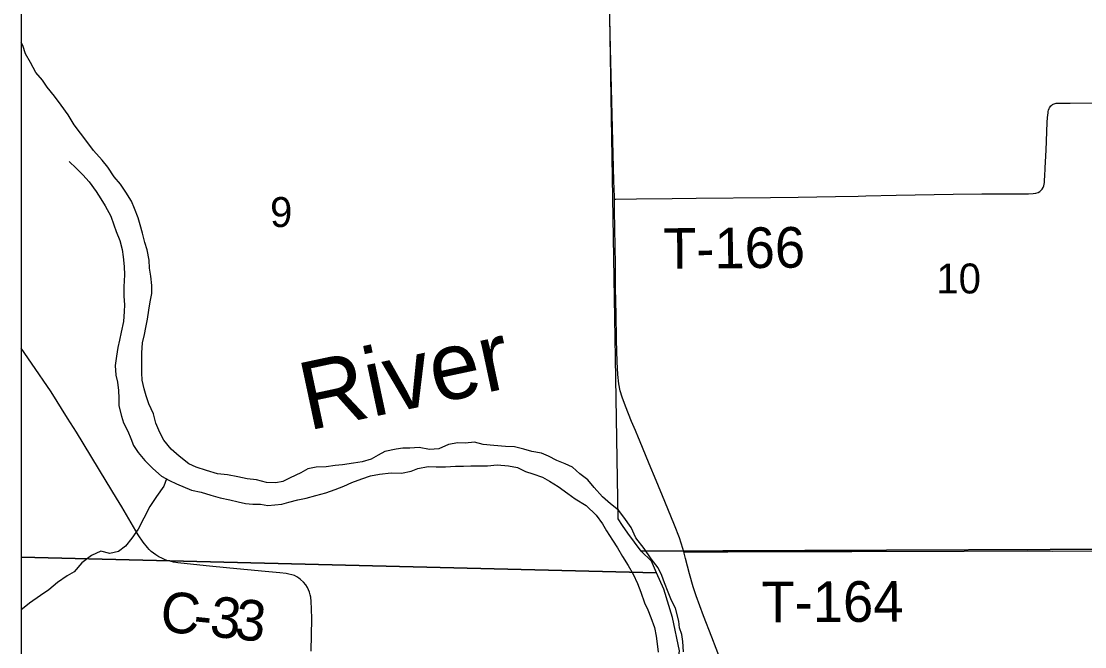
# Model space of a CAD drawing. Extents: x -8.5 to 18.7, y -20.3 to 7.
# Drawn here: x -8.459 to -5.484, y -15.153 to -13.404 of the extents above; entities that cross this region are included whole.
import ezdxf

# ---------------------------------------------------------------- set-up
doc = ezdxf.new("R2010")
doc.units = 0
for name, color, linetype in [('GM_X_Corporation', 7, 'Continuous'), ('GM_X_County_Road', 7, 'Continuous'), ('GM_X_County_Road_Text', 7, 'Continuous'), ('GM_X_Major_River', 7, 'Continuous'), ('GM_X_Major_River_Text', 7, 'Continuous'), ('GM_X_Minor_River', 7, 'Continuous'), ('GM_X_Section', 7, 'Continuous'), ('GM_X_Section_Text', 7, 'Continuous'), ('GM_X_Township_Road', 7, 'Continuous'), ('GM_X_Township_Road_Text', 7, 'Continuous'), ('GM_X_Unincorporated_Text', 7, 'Continuous'), ('SH_Cut_Line', 7, 'Continuous')]:
    doc.layers.add(name, color=color, linetype=linetype)

msp = doc.modelspace()

# ---------------------------------------------------------------- linework, layer by layer
at = {"layer": 'GM_X_Corporation'}
msp.add_lwpolyline([(-8.4587, -10.6981), (-8.4587, -20.262), (-0.9232, -20.262)], dxfattribs=at)
at = {"layer": 'GM_X_County_Road'}
for points in [[(-6.7994, -13.9015), (-6.7995, -13.8951), (-6.8008, -13.8503), (-6.8037, -13.7397), (-6.81, -13.4799), (-6.812, -13.3966), (-6.8147, -13.2736), (-6.8162, -13.1791), (-6.8178, -13.0871), (-6.8184, -13.0411), (-6.8199, -12.9665), (-6.8207, -12.9094), (-6.821, -12.8891)], [(-6.6054, -14.8878), (-6.608, -14.8784), (-6.6177, -14.8488), (-6.6316, -14.8128), (-6.6587, -14.7473), (-6.6825, -14.6885), (-6.702, -14.6414), (-6.7287, -14.5758), (-6.7317, -14.569), (-6.7407, -14.5485), (-6.7515, -14.5234), (-6.7687, -14.4808), (-6.7779, -14.4551), (-6.7829, -14.4373), (-6.7866, -14.418), (-6.7894, -14.3921), (-6.7916, -14.3562), (-6.7935, -14.2954), (-6.7947, -14.2195), (-6.795, -14.1922), (-6.7959, -14.1437), (-6.7966, -14.0841), (-6.7988, -13.9336), (-6.7994, -13.9015)], [(-7.6474, -15.1658), (-7.646, -15.0751), (-7.647, -15.0471), (-7.6477, -15.0269), (-7.649, -15.0147), (-7.6504, -15.0076), (-7.652, -15.001), (-7.655, -14.9941), (-7.6583, -14.9872), (-7.663, -14.9801), (-7.6691, -14.9724), (-7.6771, -14.9652), (-7.6823, -14.9612), (-7.6876, -14.9576), (-7.6941, -14.9543), (-7.702, -14.952), (-7.7099, -14.9501), (-7.7172, -14.9488), (-7.7356, -14.9468), (-7.7764, -14.9431), (-7.8754, -14.9337), (-7.941, -14.927), (-8.0205, -14.9182), (-8.0327, -14.9166), (-8.0422, -14.9142), (-8.0511, -14.9117), (-8.0577, -14.9094), (-8.0659, -14.9057), (-8.0738, -14.9018), (-8.082, -14.8965), (-8.0889, -14.8916), (-8.0952, -14.8864), (-8.1008, -14.8811), (-8.1058, -14.8756), (-8.1174, -14.8608), (-8.1313, -14.84), (-8.1774, -14.762), (-8.1924, -14.7377), (-8.2211, -14.6905), (-8.3039, -14.5535), (-8.3295, -14.5138), (-8.3754, -14.44), (-8.4297, -14.3599), (-8.4587, -14.3182)], [(-6.4901, -15.2212), (-6.5267, -15.1261), (-6.5497, -15.0669), (-6.5706, -15.0111), (-6.5793, -14.9853), (-6.5895, -14.9495), (-6.6002, -14.906), (-6.6054, -14.8878)]]:
    msp.add_lwpolyline(points, dxfattribs=at)
at = {"layer": 'GM_X_Major_River'}
for points in [[(-8.2325, -13.7923), (-8.2566, -13.7656), (-8.2784, -13.7366), (-8.2927, -13.7168), (-8.3107, -13.6931), (-8.3272, -13.6657), (-8.3467, -13.6382), (-8.3655, -13.6131), (-8.3858, -13.5879), (-8.3993, -13.5688), (-8.4182, -13.5475), (-8.4324, -13.5193), (-8.4466, -13.4949), (-8.454, -13.4713), (-8.4587, -13.463)], [(-8.325, -13.7963), (-8.3054, -13.8147), (-8.2866, -13.8338), (-8.2685, -13.8529), (-8.249, -13.8803), (-8.2362, -13.9009), (-8.2242, -13.9199), (-8.2078, -13.9489), (-8.1996, -13.9732), (-8.1929, -13.9923), (-8.1832, -14.0166), (-8.1765, -14.0425), (-8.1736, -14.063), (-8.1708, -14.0896), (-8.1701, -14.1131), (-8.1719, -14.1465), (-8.172, -14.1724), (-8.1699, -14.1967), (-8.1708, -14.2157), (-8.1725, -14.2437), (-8.1795, -14.2733), (-8.1842, -14.2961), (-8.1881, -14.3166), (-8.192, -14.3408), (-8.196, -14.3666), (-8.1939, -14.394), (-8.1894, -14.413), (-8.1866, -14.4365), (-8.1859, -14.4578), (-8.1853, -14.4798), (-8.1787, -14.508), (-8.1727, -14.527), (-8.1607, -14.5506), (-8.1518, -14.5712), (-8.1451, -14.5902), (-8.1316, -14.61), (-8.1128, -14.6321), (-8.0909, -14.6551), (-8.0668, -14.6757), (-8.0442, -14.6887), (-8.0245, -14.6972), (-7.9822, -14.7157), (-7.955, -14.7212), (-7.9285, -14.7297), (-7.902, -14.7367), (-7.8756, -14.7421), (-7.8521, -14.7483), (-7.8317, -14.7523), (-7.8112, -14.7547), (-7.7893, -14.7548), (-7.7688, -14.758), (-7.7491, -14.7565), (-7.7302, -14.7544), (-7.7104, -14.7492), (-7.6846, -14.7425), (-7.6619, -14.7381), (-7.6346, -14.7299), (-7.6065, -14.7232), (-7.5807, -14.7135), (-7.5564, -14.7045), (-7.5336, -14.694), (-7.5055, -14.6836), (-7.4819, -14.6753), (-7.4561, -14.6702), (-7.4243, -14.6666), (-7.3947, -14.6675), (-7.3682, -14.6624), (-7.3492, -14.6549), (-7.3204, -14.649), (-7.2984, -14.6499), (-7.2719, -14.65), (-7.2439, -14.6479), (-7.2219, -14.648), (-7.2007, -14.6474), (-7.1787, -14.6468), (-7.1545, -14.6469), (-7.1272, -14.6448), (-7.0961, -14.6472), (-7.0704, -14.652), (-7.0477, -14.6635), (-7.0273, -14.6697), (-7.0001, -14.6789), (-6.9805, -14.6897), (-6.9571, -14.705), (-6.9299, -14.7242), (-6.9096, -14.7395), (-6.8779, -14.7579), (-6.8507, -14.7854), (-6.8327, -14.8098), (-6.8215, -14.8288), (-6.805, -14.8548), (-6.7907, -14.8769), (-6.7765, -14.9005), (-6.7607, -14.9256), (-6.7465, -14.95), (-6.7345, -14.9767), (-6.7256, -15.001), (-6.7151, -15.0307), (-6.7062, -15.0497), (-6.6972, -15.0718), (-6.6875, -15.0992)], [(-6.6061, -15.1673), (-6.6075, -15.1384), (-6.6104, -15.1194), (-6.6171, -15.1004), (-6.6192, -15.0814), (-6.6281, -15.0449), (-6.6393, -15.0243), (-6.649, -15.0007), (-6.6595, -14.9741), (-6.6669, -14.9535), (-6.6774, -14.9322), (-6.6962, -14.907), (-6.7157, -14.8781), (-6.739, -14.8483), (-6.7525, -14.8201), (-6.7727, -14.7912), (-6.7878, -14.7713), (-6.8104, -14.7537), (-6.833, -14.7338), (-6.8556, -14.7079), (-6.8736, -14.6865), (-6.8962, -14.6697), (-6.9166, -14.6506), (-6.937, -14.6413), (-6.9604, -14.6321), (-6.9838, -14.6198), (-7.0035, -14.6121), (-7.0307, -14.6074), (-7.0526, -14.6004), (-7.0784, -14.5942), (-7.1041, -14.5933), (-7.1367, -14.5908), (-7.1662, -14.5876), (-7.1912, -14.5806), (-7.2169, -14.5835), (-7.2374, -14.5826), (-7.2639, -14.5878), (-7.2905, -14.5998), (-7.3171, -14.6011), (-7.3451, -14.5964), (-7.3716, -14.5978), (-7.3913, -14.5977), (-7.4102, -14.6006), (-7.4413, -14.6072), (-7.4604, -14.617), (-7.4801, -14.629), (-7.5052, -14.6357), (-7.5294, -14.6401), (-7.5598, -14.6445), (-7.581, -14.6459), (-7.6053, -14.6503), (-7.6333, -14.6509), (-7.6568, -14.6553), (-7.6766, -14.6666), (-7.7062, -14.6809), (-7.7267, -14.6914), (-7.7465, -14.6951), (-7.7722, -14.6934), (-7.801, -14.6864), (-7.8267, -14.6839), (-7.8532, -14.6777), (-7.8819, -14.6722), (-7.91, -14.6698), (-7.9402, -14.6605), (-7.9697, -14.6512), (-7.9901, -14.6412), (-8.0172, -14.6206), (-8.0398, -14.6007), (-8.0594, -14.5755), (-8.0706, -14.5542), (-8.0826, -14.5275), (-8.0885, -14.5017), (-8.1019, -14.4743), (-8.1094, -14.4514), (-8.1145, -14.4317), (-8.1205, -14.4073), (-8.1218, -14.3876), (-8.1215, -14.3314), (-8.1191, -14.3033), (-8.1136, -14.2798), (-8.1104, -14.2608), (-8.1058, -14.2373), (-8.1018, -14.2115), (-8.0979, -14.1887), (-8.0932, -14.1652), (-8.093, -14.1425), (-8.0959, -14.1166), (-8.1003, -14.0946), (-8.1009, -14.0718), (-8.1061, -14.0429), (-8.1128, -14.0231), (-8.1194, -13.9965), (-8.1261, -13.9729), (-8.1313, -13.9539), (-8.1417, -13.928), (-8.1499, -13.9075), (-8.1657, -13.8823), (-8.1814, -13.8594), (-8.1987, -13.8388), (-8.2168, -13.8122), (-8.2325, -13.7923)], [(-6.6875, -15.0992), (-6.6824, -15.1235), (-6.6795, -15.1448), (-6.6774, -15.1684)]]:
    msp.add_lwpolyline(points, dxfattribs=at)
at = {"layer": 'GM_X_Minor_River'}
msp.add_lwpolyline([(-8.0524, -14.684), (-8.0602, -14.7038), (-8.0801, -14.7326), (-8.0992, -14.7613), (-8.116, -14.7939), (-8.1314, -14.8242), (-8.149, -14.8491), (-8.1673, -14.8718), (-8.1863, -14.8869), (-8.2106, -14.8928), (-8.2363, -14.8858), (-8.2622, -14.8978), (-8.2888, -14.9182), (-8.3109, -14.9438), (-8.3299, -14.9551), (-8.3573, -14.9739), (-8.3817, -14.9943), (-8.4053, -15.0094), (-8.4357, -15.0312), (-8.4548, -15.047), (-8.4587, -15.0504)], dxfattribs=at)
at = {"layer": 'GM_X_Section'}
for points in [[(-6.8207, -12.8849), (-4.7978, -12.8645), (-4.8936, -14.8786), (-6.7244, -14.8856), (-6.7617, -14.836), (-6.7767, -14.8143), (-6.7888, -14.7956)], [(-6.7244, -14.8856), (-4.8936, -14.8786), (-4.8803, -16.8978), (-6.8119, -16.9248), (-6.8038, -16.7539), (-6.8038, -16.6803), (-6.7989, -16.5969), (-6.7842, -16.5429), (-6.7645, -16.4595), (-6.7645, -16.3957), (-6.7694, -16.2584), (-6.7694, -16.1701), (-6.7891, -16.067), (-6.8332, -15.8414), (-6.8479, -15.7629), (-6.8479, -15.6991), (-6.7792, -15.5715), (-6.686, -15.3998), (-6.637, -15.287), (-6.6174, -15.1644), (-6.637, -15.0711), (-6.6615, -14.9926), (-6.682, -14.9465), (-6.6958, -14.9142)]]:
    msp.add_lwpolyline(points, close=True, dxfattribs=at)
at = {"layer": 'GM_X_Township_Road'}
for points in [[(-6.0957, -13.8925), (-6.011, -13.8898), (-5.8519, -13.887), (-5.7711, -13.8866), (-5.6718, -13.8861), (-5.6405, -13.8861), (-5.6278, -13.8856), (-5.6205, -13.8846), (-5.6142, -13.8826), (-5.6091, -13.8797), (-5.6062, -13.8772), (-5.6028, -13.8734), (-5.5999, -13.8684), (-5.5982, -13.8638), (-5.5972, -13.8591), (-5.5966, -13.855), (-5.5961, -13.8506), (-5.5958, -13.8463), (-5.5952, -13.8379), (-5.5944, -13.8138), (-5.5918, -13.7642), (-5.5885, -13.6872), (-5.5876, -13.6735), (-5.5871, -13.6668), (-5.5863, -13.6597), (-5.5855, -13.6562), (-5.5846, -13.6524), (-5.5829, -13.6479), (-5.5818, -13.6458), (-5.5802, -13.643), (-5.5782, -13.6402), (-5.5761, -13.6384), (-5.5741, -13.6371), (-5.5716, -13.636), (-5.5693, -13.6351), (-5.5666, -13.6342), (-5.5634, -13.6334), (-5.56, -13.6329), (-5.5566, -13.6327), (-5.5239, -13.6327), (-5.4295, -13.6322)], [(-6.7994, -13.9015), (-6.7958, -13.9014), (-6.738, -13.9007), (-6.6382, -13.8997), (-6.5705, -13.899), (-6.3628, -13.897), (-6.2857, -13.8959), (-6.1813, -13.8944), (-6.1179, -13.8932), (-6.0957, -13.8925)], [(-6.6054, -14.8878), (-6.592, -14.8878), (-6.5435, -14.8877), (-6.4825, -14.8874), (-6.3346, -14.887), (-6.1356, -14.887), (-5.8211, -14.8862), (-5.6432, -14.8852), (-5.5749, -14.8856), (-5.3859, -14.8851), (-5.1496, -14.8844), (-5.0514, -14.8845), (-4.8905, -14.8838)]]:
    msp.add_lwpolyline(points, dxfattribs=at)
at = {"layer": 'GM_X_Unincorporated_Text'}
msp.add_lwpolyline([(-8.4587, -12.9054), (-8.4587, -14.9031), (-6.682, -14.9465), (-6.6958, -14.9142), (-6.7244, -14.8856), (-6.7617, -14.836), (-6.7767, -14.8143), (-6.7888, -14.7956), (-6.8207, -12.8849)], close=True, dxfattribs=at)
msp.add_lwpolyline([(-6.8098, -16.9592), (-6.8119, -16.9248), (-6.8038, -16.7539), (-6.8038, -16.6803), (-6.7989, -16.5969), (-6.7842, -16.5429), (-6.7645, -16.4595), (-6.7645, -16.3957), (-6.7694, -16.2584), (-6.7694, -16.1701), (-6.7891, -16.067), (-6.8332, -15.8414), (-6.8479, -15.7629), (-6.8479, -15.6991), (-6.7792, -15.5715), (-6.686, -15.3998), (-6.637, -15.287), (-6.6174, -15.1644), (-6.637, -15.0711), (-6.6615, -14.9926), (-6.682, -14.9465), (-8.4587, -14.9031), (-8.4587, -16.9765)], dxfattribs=at)
at = {"layer": 'SH_Cut_Line'}
msp.add_lwpolyline([(-8.4587, -10.6981), (-8.4587, -20.262), (18.7413, -20.262), (18.7413, -10.9039)], dxfattribs=at)

# ---------------------------------------------------------------- texts
at = {"layer": 'GM_X_County_Road_Text'}
for s, rotation, p in [('C', 354.0335, (-8.0734, -15.1094)), ('3', 354.0357, (-7.9341, -15.1239)), ('3', 354.0253, (-7.8645, -15.1312)), ('-', 354.0469, (-7.9805, -15.1191))]:
    msp.add_text(s, height=0.1136, rotation=rotation, dxfattribs=at).set_placement(p)
at = {"layer": 'GM_X_Major_River_Text'}
msp.add_text('River', height=0.18949, rotation=12.0169, dxfattribs=at).set_placement((-7.6563, -14.549))
at = {"layer": 'GM_X_Section_Text'}
for s, height, p in [('9', 0.0837, (-7.7626, -13.9793)), ('10', 0.08371, (-5.8985, -14.1651))]:
    msp.add_text(s, height=height, rotation=0, dxfattribs=at).set_placement(p)
at = {"layer": 'GM_X_Township_Road_Text'}
for s, rotation, p in [('T-166', 0.5609, (-6.6624, -14.0966)), ('T-164', 0.2821, (-6.3875, -15.0849))]:
    msp.add_text(s, height=0.11364, rotation=rotation, dxfattribs=at).set_placement(p)

doc.saveas('drawing.dxf')
